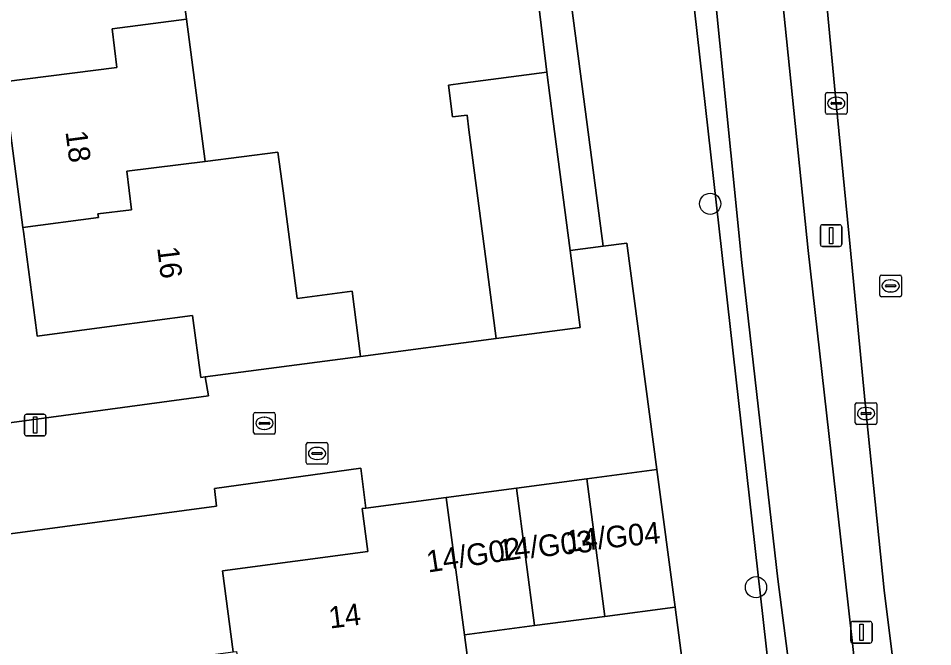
# Model space of a CAD drawing. Extents: x 158472 to 159562, y 388525 to 389606.
# Drawn here: x 159412.99 to 159455.14, y 389123.84 to 389152.82 of the extents above; entities that cross this region are included whole.
import ezdxf

# ---------------------------------------------------------------- set-up
doc = ezdxf.new("R2010")
doc.units = 0
for name, color, linetype in [('IMGEO_Berm_groen', 7, 'Continuous'), ('IMGEO_Boom', 7, 'Continuous'), ('IMGEO_Brandkraan', 7, 'Continuous'), ('IMGEO_Erf', 7, 'Continuous'), ('IMGEO_Fietspad_gesloten', 7, 'Continuous'), ('IMGEO_Groenvoorziening', 7, 'Continuous'), ('IMGEO_Kolk', 7, 'Continuous'), ('IMGEO_Lichtmast', 7, 'Continuous'), ('IMGEO_Muur', 7, 'Continuous'), ('IMGEO_Pand', 7, 'Continuous'), ('IMGEO_Pand_nummerreeks', 7, 'Continuous'), ('IMGEO_Rijbaan_lokaal_open', 7, 'Continuous'), ('IMGEO_Rijbaan_regionaal_gesloten', 7, 'Continuous'), ('IMGEO_Rioolput', 7, 'Continuous'), ('IMGEO_Verkeersbordpaal', 7, 'Continuous'), ('IMGEO_Voetpad_open', 7, 'Continuous')]:
    doc.layers.add(name, color=color, linetype=linetype)

msp = doc.modelspace()

# ---------------------------------------------------------------- linework, layer by layer
at = {"layer": 'IMGEO_Berm_groen'}
for points in [[(159440.638, 389209.165), (159439.194, 389230.409), (159437.69, 389250.509), (159437.043, 389251.371), (159436.841, 389251.663), (159440.189, 389205.477), (159440.992, 389185.011), (159443.773, 389156.646), (159448.098, 389118.263), (159446.858, 389118.128), (159445.778, 389118.011), (159446.958, 389117.207), (159448.202, 389117.341), (159449.238, 389117.453), (159448.006, 389126.954), (159446.342, 389141.566), (159444.822, 389156.745), (159444.814, 389156.823), (159443.183, 389172.555)], [(159453.978, 389118.408), (159453.892, 389119.034), (159453.721, 389120.277), (159453.276, 389123.475), (159452.908, 389126.447), (159452.073, 389134.594), (159451.334, 389142.285), (159450.699, 389148.899), (159449.347, 389163.242), (159448.378, 389173.58), (159447.371, 389183.917), (159446.467, 389193.326), (159445.583, 389202.694), (159445.492, 389203.938)], [(159446.259, 389173.133), (159447.887, 389157), (159449.406, 389142.109), (159451.103, 389127.001), (159452.091, 389118.231)]]:
    msp.add_lwpolyline(points, dxfattribs=at)
at = {"layer": 'IMGEO_Boom'}
for centre in [(159444.885, 389144.269), (159446.999, 389126.583)]:
    msp.add_circle(centre, 0.489, dxfattribs=at)
at = {"layer": 'IMGEO_Brandkraan'}
for p, q in [((159426.26, 389132.329), (159426.26, 389133.181)), ((159426.335, 389133.255), (159427.187, 389133.255)), ((159426.748, 389133.035), (159426.773, 389133.035)), ((159427.261, 389133.181), (159427.261, 389132.329)), ((159426.519, 389132.749), (159426.519, 389132.761)), ((159426.957, 389132.712), (159426.559, 389132.712)), ((159426.562, 389132.798), (159426.96, 389132.798)), ((159427.003, 389132.761), (159427.003, 389132.749)), ((159427.187, 389132.255), (159426.335, 389132.255)), ((159426.771, 389132.475), (159426.746, 389132.475))]:
    msp.add_line(p, q, dxfattribs=at)
for points in [[(159426.26, 389132.329), (159426.26, 389133.181)], [(159426.335, 389133.255), (159427.187, 389133.255)], [(159427.261, 389133.181), (159427.261, 389132.329)], [(159427.187, 389132.255), (159426.335, 389132.255)]]:
    msp.add_lwpolyline(points, dxfattribs=at)
for centre, radius, start, end in [((159426.337, 389133.179), 0.0765, 91.552, 178.448), ((159426.337, 389133.179), 0.0765, 91.552, 178.448), ((159427.185, 389133.179), 0.0765, 1.552, 88.448), ((159427.185, 389133.179), 0.0765, 1.552, 88.448), ((159426.559, 389132.758), 0.0403, 85.8775, 175.7526), ((159426.556, 389132.748), 0.0366, 178.938, 274.7102), ((159426.96, 389132.755), 0.043, 264.8664, 352.4533), ((159426.964, 389132.76), 0.0386, 1.7309, 96.639), ((159426.337, 389132.331), 0.0765, 181.552, 268.448), ((159426.337, 389132.331), 0.0765, 181.552, 268.448), ((159427.185, 389132.331), 0.0765, 271.552, 358.448), ((159427.185, 389132.331), 0.0765, 271.552, 358.448)]:
    msp.add_arc(centre, radius, start, end, dxfattribs=at)
for centre, major_axis, ratio, start_param, end_param in [((159426.747, 389132.755), (-0.387, 0.002), 0.722429, 4.712389, 7.853982), ((159426.772, 389132.755), (-0.39, 0.002), 0.717154, 1.570796, 4.712389)]:
    msp.add_ellipse(centre, major_axis=major_axis, ratio=ratio, start_param=start_param, end_param=end_param, dxfattribs=at)
at = {"layer": 'IMGEO_Erf'}
for points in [[(159419.881, 389159.311), (159420.74, 389152.779), (159421.601, 389146.223), (159424.959, 389146.645), (159425.193, 389144.862), (159425.845, 389139.904), (159428.377, 389140.237), (159428.772, 389137.229), (159435.026, 389138.049), (159434.561, 389141.601), (159433.764, 389147.683), (159433.675, 389148.362), (159433.008, 389148.275), (159432.815, 389149.742), (159433.483, 389149.829), (159437.351, 389150.336), (159436.61, 389156.477)], [(159411.432, 389134.013), (159421.753, 389135.418), (159421.608, 389136.287), (159421.401, 389136.26), (159421.026, 389139.111), (159417.295, 389138.621), (159413.857, 389138.17), (159413.838, 389138.312), (159413.224, 389142.985), (159413.198, 389143.18), (159412.316, 389149.895)], [(159410.003, 389121.894), (159416.545, 389122.76), (159422.897, 389123.6), (159422.402, 389127.345), (159429.107, 389128.232), (159428.845, 389130.209), (159429.018, 389130.232), (159428.778, 389132.077), (159422.033, 389131.139), (159422.126, 389130.321), (159401.134, 389127.508)], [(159444.972, 389112.632), (159443.27, 389125.667), (159440.031, 389125.238), (159436.791, 389124.81), (159433.552, 389124.381), (159434.127, 389120.047)]]:
    msp.add_lwpolyline(points, dxfattribs=at)
at = {"layer": 'IMGEO_Fietspad_gesloten'}
msp.add_lwpolyline([(159443.183, 389172.555), (159444.814, 389156.823), (159444.822, 389156.745), (159446.342, 389141.566), (159448.006, 389126.954), (159449.238, 389117.453), (159449.525, 389114.646), (159452.478, 389114.775), (159452.091, 389118.231), (159451.103, 389127.001), (159449.406, 389142.109), (159447.887, 389157), (159446.259, 389173.133)], dxfattribs=at)
at = {"layer": 'IMGEO_Groenvoorziening'}
msp.add_lwpolyline([(159397.477, 389250.186), (159397.577, 389250), (159399.515, 389246.412), (159400.465, 389246.538), (159400.419, 389246.904), (159408.103, 389247.922), (159408.152, 389247.555), (159425.484, 389249.849), (159426.61, 389242.595), (159427.492, 389236.513), (159427.504, 389236.43), (159427.522, 389236.307), (159432.197, 389201.326), (159438.143, 389156.117), (159439.959, 389142.309), (159441.05, 389142.452), (159442.431, 389132.007), (159443.27, 389125.667), (159444.972, 389112.632), (159446.063, 389114.45), (159445.778, 389118.011), (159446.858, 389118.128), (159448.098, 389118.263), (159443.773, 389156.646)], dxfattribs=at)
at = {"layer": 'IMGEO_Kolk'}
for p, q in [((159450.198, 389148.473), (159450.198, 389149.325)), ((159450.273, 389149.399), (159451.125, 389149.399)), ((159450.686, 389149.179), (159450.711, 389149.179)), ((159451.199, 389149.325), (159451.199, 389148.473)), ((159450.457, 389148.893), (159450.457, 389148.905)), ((159450.895, 389148.856), (159450.497, 389148.856)), ((159450.5, 389148.942), (159450.898, 389148.942)), ((159450.709, 389148.619), (159450.684, 389148.619)), ((159450.941, 389148.905), (159450.941, 389148.893)), ((159451.125, 389148.399), (159450.273, 389148.399)), ((159451.647, 389135.094), (159452.499, 389135.094)), ((159451.572, 389134.168), (159451.572, 389135.02)), ((159452.06, 389134.874), (159452.085, 389134.874)), ((159452.573, 389135.02), (159452.573, 389134.168)), ((159423.835, 389133.718), (159423.835, 389134.57)), ((159423.91, 389134.644), (159424.762, 389134.644)), ((159424.323, 389134.424), (159424.348, 389134.424)), ((159424.836, 389134.57), (159424.836, 389133.718)), ((159451.831, 389134.588), (159451.831, 389134.6)), ((159452.269, 389134.551), (159451.871, 389134.551)), ((159451.874, 389134.637), (159452.272, 389134.637)), ((159452.083, 389134.314), (159452.058, 389134.314)), ((159452.315, 389134.6), (159452.315, 389134.588)), ((159424.094, 389134.138), (159424.094, 389134.15)), ((159424.532, 389134.101), (159424.134, 389134.101)), ((159424.137, 389134.187), (159424.535, 389134.187)), ((159424.346, 389133.864), (159424.321, 389133.864)), ((159424.578, 389134.15), (159424.578, 389134.138)), ((159452.499, 389134.094), (159451.647, 389134.094)), ((159424.762, 389133.644), (159423.91, 389133.644))]:
    msp.add_line(p, q, dxfattribs=at)
for points in [[(159450.198, 389148.473), (159450.198, 389149.325)], [(159450.273, 389149.399), (159451.125, 389149.399)], [(159451.199, 389149.325), (159451.199, 389148.473)], [(159451.125, 389148.399), (159450.273, 389148.399)], [(159451.647, 389135.094), (159452.499, 389135.094)], [(159451.572, 389134.168), (159451.572, 389135.02)], [(159452.573, 389135.02), (159452.573, 389134.168)], [(159423.835, 389133.718), (159423.835, 389134.57)], [(159423.91, 389134.644), (159424.762, 389134.644)], [(159424.836, 389134.57), (159424.836, 389133.718)], [(159452.499, 389134.094), (159451.647, 389134.094)], [(159424.762, 389133.644), (159423.91, 389133.644)]]:
    msp.add_lwpolyline(points, dxfattribs=at)
for centre, radius, start, end in [((159450.275, 389149.323), 0.0765, 91.552, 178.448), ((159450.275, 389149.323), 0.0765, 91.552, 178.448), ((159451.123, 389149.323), 0.0765, 1.552, 88.448), ((159451.123, 389149.323), 0.0765, 1.552, 88.448), ((159450.497, 389148.902), 0.0403, 85.8775, 175.7526), ((159450.494, 389148.892), 0.0366, 178.938, 274.7102), ((159450.898, 389148.899), 0.043, 264.8664, 352.4533), ((159450.902, 389148.904), 0.0386, 1.7309, 96.639), ((159450.275, 389148.475), 0.0765, 181.552, 268.448), ((159450.275, 389148.475), 0.0765, 181.552, 268.448), ((159451.123, 389148.475), 0.0765, 271.552, 358.448), ((159451.123, 389148.475), 0.0765, 271.552, 358.448), ((159451.649, 389135.018), 0.0765, 91.552, 178.448), ((159451.649, 389135.018), 0.0765, 91.552, 178.448), ((159452.497, 389135.018), 0.0765, 1.552, 88.448), ((159452.497, 389135.018), 0.0765, 1.552, 88.448), ((159423.912, 389134.568), 0.0765, 91.552, 178.448), ((159423.912, 389134.568), 0.0765, 91.552, 178.448), ((159424.76, 389134.568), 0.0765, 1.552, 88.448), ((159424.76, 389134.568), 0.0765, 1.552, 88.448), ((159451.871, 389134.597), 0.0403, 85.8775, 175.7526), ((159451.868, 389134.587), 0.0366, 178.938, 274.7102), ((159452.272, 389134.594), 0.043, 264.8664, 352.4533), ((159452.276, 389134.599), 0.0386, 1.7309, 96.639), ((159424.134, 389134.147), 0.0403, 85.8775, 175.7526), ((159424.131, 389134.137), 0.0366, 178.938, 274.7102), ((159424.535, 389134.144), 0.043, 264.8664, 352.4533), ((159424.539, 389134.149), 0.0386, 1.7309, 96.639), ((159451.649, 389134.17), 0.0765, 181.552, 268.448), ((159451.649, 389134.17), 0.0765, 181.552, 268.448), ((159452.497, 389134.17), 0.0765, 271.552, 358.448), ((159452.497, 389134.17), 0.0765, 271.552, 358.448), ((159423.912, 389133.72), 0.0765, 181.552, 268.448), ((159423.912, 389133.72), 0.0765, 181.552, 268.448), ((159424.76, 389133.72), 0.0765, 271.552, 358.448), ((159424.76, 389133.72), 0.0765, 271.552, 358.448)]:
    msp.add_arc(centre, radius, start, end, dxfattribs=at)
for centre, major_axis, ratio, start_param, end_param in [((159450.685, 389148.899), (-0.387, 0.002), 0.722429, 4.712389, 7.853982), ((159450.71, 389148.899), (-0.39, 0.002), 0.717154, 1.570796, 4.712389), ((159452.059, 389134.594), (-0.387, 0.002), 0.722429, 4.712389, 7.853982), ((159452.084, 389134.594), (-0.39, 0.002), 0.717154, 1.570796, 4.712389), ((159424.322, 389134.144), (-0.387, 0.002), 0.722429, 4.712389, 7.853982), ((159424.347, 389134.144), (-0.39, 0.002), 0.717154, 1.570796, 4.712389)]:
    msp.add_ellipse(centre, major_axis=major_axis, ratio=ratio, start_param=start_param, end_param=end_param, dxfattribs=at)
at = {"layer": 'IMGEO_Lichtmast'}
for p, q in [((159449.965, 389142.4), (159449.965, 389143.2)), ((159449.965, 389143.2), (159449.965, 389142.4)), ((159450.065, 389143.3), (159450.855, 389143.3)), ((159450.855, 389143.3), (159450.065, 389143.3)), ((159450.955, 389143.2), (159450.955, 389142.4)), ((159450.955, 389142.4), (159450.955, 389143.2)), ((159450.855, 389142.3), (159450.065, 389142.3)), ((159450.065, 389142.3), (159450.855, 389142.3)), ((159413.271, 389133.664), (159413.271, 389134.464)), ((159413.271, 389134.464), (159413.271, 389133.664)), ((159413.371, 389134.564), (159414.161, 389134.564)), ((159414.161, 389134.564), (159413.371, 389134.564)), ((159414.261, 389134.464), (159414.261, 389133.664)), ((159414.261, 389133.664), (159414.261, 389134.464)), ((159414.161, 389133.564), (159413.371, 389133.564)), ((159413.371, 389133.564), (159414.161, 389133.564))]:
    msp.add_line(p, q, dxfattribs=at)
for points in [[(159450.385, 389143.175), (159450.535, 389143.175), (159450.535, 389142.425), (159450.385, 389142.425), (159450.385, 389143.175)], [(159413.691, 389134.439), (159413.841, 389134.439), (159413.841, 389133.689), (159413.691, 389133.689), (159413.691, 389134.439)]]:
    msp.add_lwpolyline(points, dxfattribs=at)
for centre, start, end in [((159450.065, 389143.2), 90, 180), ((159450.065, 389143.2), 90, 180), ((159450.855, 389143.2), 0, 90), ((159450.855, 389143.2), 360, 90), ((159450.065, 389142.4), 180, 270), ((159450.065, 389142.4), 180, 270), ((159450.855, 389142.4), 270, 0), ((159450.855, 389142.4), 270, 0), ((159413.371, 389134.464), 90, 180), ((159413.371, 389134.464), 90, 180), ((159414.161, 389134.464), 0, 90), ((159414.161, 389134.464), 360, 90), ((159413.371, 389133.664), 180, 270), ((159413.371, 389133.664), 180, 270), ((159414.161, 389133.664), 270, 0), ((159414.161, 389133.664), 270, 0)]:
    msp.add_arc(centre, 0.1, start, end, dxfattribs=at)
at = {"layer": 'IMGEO_Muur'}
msp.add_lwpolyline([(159441.05, 389142.452), (159442.431, 389132.007)], dxfattribs=at)
at = {"layer": 'IMGEO_Pand'}
for points in [[(159420.74, 389152.779), (159419.881, 389159.311), (159416.444, 389158.878), (159416.669, 389157.098), (159411.455, 389156.441), (159412.316, 389149.895), (159417.536, 389150.56), (159417.31, 389152.341)], [(159421.601, 389146.223), (159420.74, 389152.779), (159417.31, 389152.341), (159417.536, 389150.56), (159412.316, 389149.895), (159413.198, 389143.18), (159416.68, 389143.63), (159416.659, 389143.798), (159418.215, 389143.991), (159417.994, 389145.775)], [(159437.632, 389148.19), (159437.351, 389150.336), (159433.483, 389149.829), (159432.815, 389149.742), (159433.008, 389148.275), (159433.675, 389148.362), (159433.764, 389147.683), (159434.561, 389141.601), (159435.026, 389138.049), (159438.896, 389138.556), (159438.43, 389142.108)], [(159421.601, 389146.223), (159417.994, 389145.775), (159418.215, 389143.991), (159416.659, 389143.798), (159416.68, 389143.63), (159413.198, 389143.18), (159413.224, 389142.985), (159413.838, 389138.312), (159413.857, 389138.17), (159417.295, 389138.621), (159421.026, 389139.111), (159421.401, 389136.26), (159421.608, 389136.287), (159428.772, 389137.229), (159428.377, 389140.237), (159425.845, 389139.904), (159425.193, 389144.862), (159424.959, 389146.645)], [(159439.192, 389131.578), (159440.031, 389125.238), (159443.27, 389125.667), (159442.431, 389132.007)], [(159436.791, 389124.81), (159440.031, 389125.238), (159439.192, 389131.578), (159435.952, 389131.15)], [(159436.791, 389124.81), (159435.952, 389131.15), (159432.711, 389130.721), (159433.552, 389124.381)], [(159432.711, 389130.721), (159429.018, 389130.232), (159428.845, 389130.209), (159429.107, 389128.232), (159422.402, 389127.345), (159422.897, 389123.6), (159423.044, 389123.619), (159423.679, 389118.815), (159425.712, 389119.084), (159425.732, 389118.935), (159426.188, 389115.491), (159430.793, 389116.1), (159430.338, 389119.544), (159434.127, 389120.047), (159433.552, 389124.381)]]:
    msp.add_lwpolyline(points, close=True, dxfattribs=at)
at = {"layer": 'IMGEO_Rijbaan_lokaal_open'}
msp.add_lwpolyline([(159401.134, 389127.508), (159422.126, 389130.321), (159422.033, 389131.139), (159428.778, 389132.077), (159429.018, 389130.232), (159432.711, 389130.721), (159435.952, 389131.15), (159439.192, 389131.578), (159442.431, 389132.007), (159441.05, 389142.452), (159439.959, 389142.309), (159438.43, 389142.108), (159438.896, 389138.556), (159435.026, 389138.049), (159428.772, 389137.229), (159421.608, 389136.287), (159421.753, 389135.418), (159411.432, 389134.013)], dxfattribs=at)
at = {"layer": 'IMGEO_Rijbaan_regionaal_gesloten'}
msp.add_lwpolyline([(159445.492, 389203.938), (159445.583, 389202.694), (159446.467, 389193.326), (159447.371, 389183.917), (159448.378, 389173.58), (159449.347, 389163.242), (159450.699, 389148.899), (159451.334, 389142.285), (159452.073, 389134.594), (159452.908, 389126.447), (159453.276, 389123.475), (159453.721, 389120.277), (159453.892, 389119.034), (159453.978, 389118.408), (159454.41, 389114.962), (159464.494, 389116.339), (159463.785, 389119.742)], dxfattribs=at)
at = {"layer": 'IMGEO_Rioolput'}
for p, q in [((159452.781, 389140.98), (159453.633, 389140.98)), ((159452.706, 389140.054), (159452.706, 389140.906)), ((159453.194, 389140.76), (159453.219, 389140.76)), ((159453.707, 389140.906), (159453.707, 389140.054)), ((159452.965, 389140.474), (159452.965, 389140.486)), ((159453.403, 389140.437), (159453.005, 389140.437)), ((159453.008, 389140.523), (159453.406, 389140.523)), ((159453.217, 389140.2), (159453.192, 389140.2)), ((159453.449, 389140.486), (159453.449, 389140.474)), ((159453.633, 389139.98), (159452.781, 389139.98))]:
    msp.add_line(p, q, dxfattribs=at)
for points in [[(159452.781, 389140.98), (159453.633, 389140.98)], [(159452.706, 389140.054), (159452.706, 389140.906)], [(159453.707, 389140.906), (159453.707, 389140.054)], [(159453.633, 389139.98), (159452.781, 389139.98)]]:
    msp.add_lwpolyline(points, dxfattribs=at)
for centre, radius, start, end in [((159452.783, 389140.904), 0.0765, 91.552, 178.448), ((159452.783, 389140.904), 0.0765, 91.552, 178.448), ((159453.631, 389140.904), 0.0765, 1.552, 88.448), ((159453.631, 389140.904), 0.0765, 1.552, 88.448), ((159453.005, 389140.483), 0.0403, 85.8775, 175.7526), ((159453.002, 389140.473), 0.0366, 178.938, 274.7102), ((159453.406, 389140.48), 0.043, 264.8664, 352.4533), ((159453.41, 389140.485), 0.0386, 1.7309, 96.639), ((159452.783, 389140.056), 0.0765, 181.552, 268.448), ((159452.783, 389140.056), 0.0765, 181.552, 268.448), ((159453.631, 389140.056), 0.0765, 271.552, 358.448), ((159453.631, 389140.056), 0.0765, 271.552, 358.448)]:
    msp.add_arc(centre, radius, start, end, dxfattribs=at)
for centre, major_axis, ratio, start_param, end_param in [((159453.193, 389140.48), (-0.387, 0.002), 0.722429, 4.712389, 7.853982), ((159453.218, 389140.48), (-0.39, 0.002), 0.717154, 1.570796, 4.712389)]:
    msp.add_ellipse(centre, major_axis=major_axis, ratio=ratio, start_param=start_param, end_param=end_param, dxfattribs=at)
at = {"layer": 'IMGEO_Verkeersbordpaal'}
for p, q in [((159451.463, 389125.005), (159452.253, 389125.005)), ((159452.253, 389125.005), (159451.463, 389125.005)), ((159451.363, 389124.105), (159451.363, 389124.905)), ((159451.363, 389124.905), (159451.363, 389124.105)), ((159452.353, 389124.905), (159452.353, 389124.105)), ((159452.353, 389124.105), (159452.353, 389124.905)), ((159452.253, 389124.005), (159451.463, 389124.005)), ((159451.463, 389124.005), (159452.253, 389124.005))]:
    msp.add_line(p, q, dxfattribs=at)
msp.add_lwpolyline([(159451.783, 389124.88), (159451.933, 389124.88), (159451.933, 389124.13), (159451.783, 389124.13), (159451.783, 389124.88)], dxfattribs=at)
for centre, start, end in [((159451.463, 389124.905), 90, 180), ((159451.463, 389124.905), 90, 180), ((159452.253, 389124.905), 0, 90), ((159452.253, 389124.905), 360, 90), ((159451.463, 389124.105), 180, 270), ((159451.463, 389124.105), 180, 270), ((159452.253, 389124.105), 270, 0), ((159452.253, 389124.105), 270, 0)]:
    msp.add_arc(centre, 0.1, start, end, dxfattribs=at)
at = {"layer": 'IMGEO_Voetpad_open'}
msp.add_lwpolyline([(159432.197, 389201.326), (159430.809, 389201.145), (159431.669, 389194.606), (159432.195, 389190.608), (159432.45, 389188.462), (159433.04, 389183.976), (159433.696, 389178.988), (159435.339, 389166.146), (159435.961, 389161.411), (159436.61, 389156.477), (159437.351, 389150.336), (159437.632, 389148.19), (159438.43, 389142.108), (159439.959, 389142.309), (159438.143, 389156.117)], close=True, dxfattribs=at)

# ---------------------------------------------------------------- texts
at = {"layer": 'IMGEO_Pand_nummerreeks'}
for s, rotation, p in [('18', 277.4891, (159415.16, 389147.591)), ('16', 277.0013, (159419.389, 389142.246)), ('14/G04', 5.5275, (159438.258, 389128.197)), ('14/G03', 5.9061, (159435.15, 389127.777)), ('14/G02', 8.6156, (159431.88, 389127.257)), ('14', 7.2938, (159427.359, 389124.673))]:
    msp.add_text(s, height=1, rotation=rotation, dxfattribs=at).set_placement(p)

doc.saveas('drawing.dxf')
